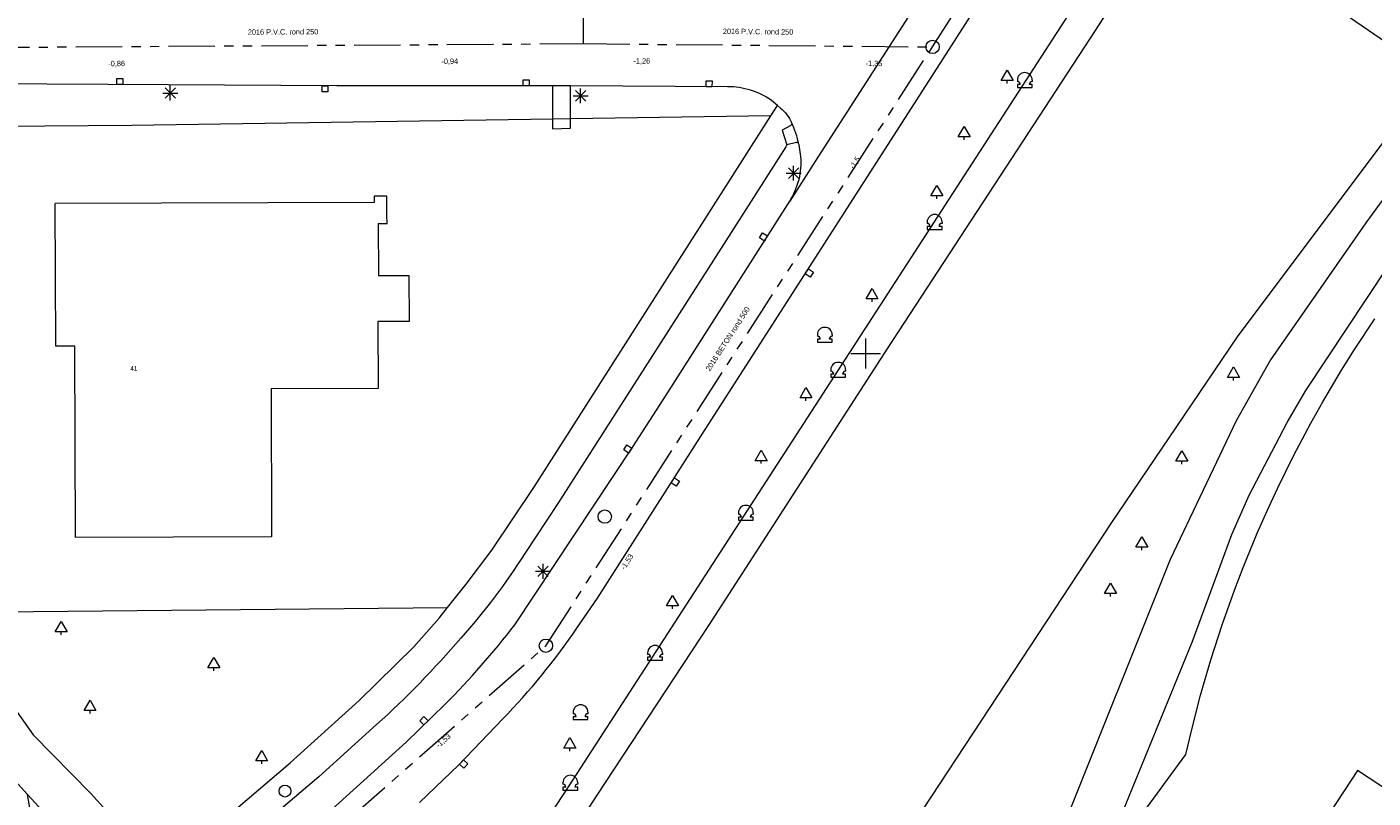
# Model space of a CAD drawing. Header units: millimetres. Extents: x 812 to 183790, y 13 to 580968.
# Tile 652 of 656: x 182742 to 182832, y 580831 to 580883. Entities that reach past the tile are written whole.
import ezdxf

# ---------------------------------------------------------------- set-up
doc = ezdxf.new("R2010")
doc.units = ezdxf.units.MM
doc.header["$LTSCALE"] = 5
for name, pattern in [('DGN2', [448.0004, 224.0002, -224.0002]), ('DGN3', [672.0006, 448.0004, -224.0002]), ('PHANTOM2', [1.25, 0.625, -0.125, 0.125, -0.125, 0.125, -0.125])]:
    doc.linetypes.add(name, pattern=pattern)
for name, color, linetype, lineweight in [('000 BOB begin', 252, 'Continuous', 13), ('000 BOB eind', 252, 'Continuous', 13), ('000 Specificaties_S', 252, 'Continuous', 13), ('046 GEMENGD STELSEL', 252, 'PHANTOM2', 0), ('beheer openbare ruimte groenbeheer', 252, 'Continuous', 9), ('beheer openbare ruimte wegbeheer', 252, 'Continuous', 9), ('boom', 252, 'Continuous', 9), ('brandkraan -put', 252, 'Continuous', 9), ('Hek overige scheiding', 252, 'Continuous', 9), ('hoofdgebouw', 252, 'Continuous', 9), ('huisnummerreeks BGT', 252, 'Continuous', 9), ('inspectie- rioolput', 252, 'Continuous', 9), ('kant verharding', 252, 'Continuous', 9), ('kant water', 252, 'Continuous', 9), ('kolk', 252, 'Continuous', 9), ('lichtmast', 252, 'Continuous', 9), ('maaiveld', 6, 'Continuous', 0), ('N-XX-AL-M', 7, 'Continuous', 0), ('sluitlijn', 252, 'DGN3', 9), ('verkeersbord', 252, 'Continuous', 9)]:
    doc.layers.add(name, color=color, linetype=linetype, lineweight=lineweight)
for name, color, linetype, lineweight, true_color in [('bolder', 7, 'Continuous', 0, 0xe17000), ('insteek', 4, 'DGN2', 0, 0x00ffff), ('walbescherming', 3, 'DGN3', 13, 0x00ff00)]:
    doc.layers.add(name, color=color, linetype=linetype, lineweight=lineweight, true_color=true_color)
doc.styles.add('Arial Narrow', font='Arial Narrow.shx')
doc.styles.add('NLCS-ISO-M200-T18', font='txt', dxfattribs={"height": 0.36})
doc.styles.add('Styledgn000', font='dgn000.shx')
doc.dimstyles.new('NLCS-M200-T18-PIJL_X_L2_H1', dxfattribs={"dimscale": 0.2, "dimtxt": 0.36, "dimasz": 2, "dimexe": 2, "dimexo": 1, "dimgap": 0.7, "dimtad": 1, "dimzin": 0, "dimdsep": 46, "dimtxsty": 'NLCS-ISO-M200-T18', "dimcen": 0, "dimdle": 2, "dimclrd": 256, "dimclre": 256, "dimclrt": 256, "dimadec": 1, "dimazin": 0, "dimtfac": 1, "dimtofl": 0, "dimtmove": 1, "dimatfit": 0, "dimfxl": 2, "dimfxlon": 1, "dimtfillclr": 254, "dimtolj": 1, "dimtzin": 0, "dimlwd": 18, "dimlwe": 18, "dimarcsym": 0})

# ---------------------------------------------------------------- blocks, each defined once
blk = doc.blocks.new('BOOM17')
at = {"layer": 'boom', "color": 251, "linetype": 'Continuous', "lineweight": 0, "true_color": 0x696969}
blk.add_line((0, -0.433), (0, -0.233), dxfattribs=at)
at = {"layer": 'boom', "color": 251, "linetype": 'Continuous', "lineweight": 0, "true_color": 0x696969, "flags": 128}
blk.add_lwpolyline([(-0.4, -0.233), (0, 0.467), (0.4, -0.233), (-0.4, -0.233)], dxfattribs=at)
blk = doc.blocks.new('RIOOLP27')
at = {"layer": 'inspectie- rioolput', "color": 251, "linetype": 'Continuous', "lineweight": 0, "true_color": 0x696969}
blk.add_circle((0, 0), 0.9, dxfattribs=at)
blk = doc.blocks.new('LANTP27')
at = {"layer": 'lichtmast', "color": 251, "linetype": 'Continuous', "lineweight": 0, "true_color": 0x696969}
for p, q in [((-0.5, 0), (0.5, 0.001)), ((0.354, -0.354), (-0.354, 0.354)), ((-0.354, -0.354), (0.354, 0.354)), ((0, -0.5), (0, 0.5))]:
    blk.add_line(p, q, dxfattribs=at)
blk = doc.blocks.new('SKOLK185')
at = {"layer": 'kolk', "color": 251, "linetype": 'Continuous', "lineweight": 0, "true_color": 0x696969, "flags": 128}
blk.add_lwpolyline([(0.427, -0.134), (0.149, -0.422), (-0.139, -0.144), (0.139, 0.144), (0.427, -0.134)], dxfattribs=at)
blk = doc.blocks.new('BOOM119')
at = {"layer": 'boom', "color": 251, "linetype": 'Continuous', "lineweight": 0, "true_color": 0x696969}
blk.add_line((0, -0.433), (0, -0.233), dxfattribs=at)
at = {"layer": 'boom', "color": 251, "linetype": 'Continuous', "lineweight": 0, "true_color": 0x696969, "flags": 128}
blk.add_lwpolyline([(-0.4, -0.233), (0, 0.467), (0.4, -0.233), (-0.4, -0.233)], dxfattribs=at)
blk = doc.blocks.new('BOLDER2')
at = {"layer": 'bolder', "color": 251, "linetype": 'Continuous', "lineweight": 0, "true_color": 0x696969}
for p, q in [((-0.5, 0), (-0.5, -0.1)), ((0.5, 0), (0.5, -0.1)), ((0.5, 0), (0.5, -0.1))]:
    blk.add_line(p, q, dxfattribs=at)
at = {"layer": 'bolder', "color": 251, "linetype": 'Continuous', "lineweight": 0, "true_color": 0x696969, "flags": 128}
blk.add_lwpolyline([(-0.3, -0.3), (-0.5, -0.3), (-0.5, -0.5), (0.5, -0.5), (0.5, -0.3), (0.3, -0.3)], dxfattribs=at)
at = {"layer": 'bolder', "color": 251, "linetype": 'Continuous', "lineweight": 0, "true_color": 0x696969}
for centre, radius, start, end in [((0, 0), 0.5, 0, 180), ((-0.5, -0.3), 0.2, 0, 90), ((0.5, -0.3), 0.2, 90, 180)]:
    blk.add_arc(centre, radius, start, end, dxfattribs=at)
blk = doc.blocks.new('BOLDER3')
at = {"layer": 'bolder', "color": 251, "linetype": 'Continuous', "lineweight": 0, "true_color": 0x696969}
for p, q in [((-0.5, 0), (-0.5, -0.1)), ((0.5, 0), (0.5, -0.1)), ((0.5, 0), (0.5, -0.1))]:
    blk.add_line(p, q, dxfattribs=at)
at = {"layer": 'bolder', "color": 251, "linetype": 'Continuous', "lineweight": 0, "true_color": 0x696969, "flags": 128}
blk.add_lwpolyline([(-0.3, -0.3), (-0.5, -0.3), (-0.5, -0.5), (0.5, -0.5), (0.5, -0.3), (0.3, -0.3)], dxfattribs=at)
at = {"layer": 'bolder', "color": 251, "linetype": 'Continuous', "lineweight": 0, "true_color": 0x696969}
for centre, radius, start, end in [((0, 0), 0.5, 0, 180), ((-0.5, -0.3), 0.2, 0, 90), ((0.5, -0.3), 0.2, 90, 180)]:
    blk.add_arc(centre, radius, start, end, dxfattribs=at)
blk = doc.blocks.new('SKOLK260')
at = {"layer": 'kolk', "color": 251, "linetype": 'Continuous', "lineweight": 0, "true_color": 0x696969, "flags": 128}
blk.add_lwpolyline([(0.445, -0.048), (0.229, -0.384), (-0.108, -0.168), (0.108, 0.168), (0.445, -0.048)], dxfattribs=at)
blk = doc.blocks.new('BOOM247')
at = {"layer": 'boom', "color": 251, "linetype": 'Continuous', "lineweight": 0, "true_color": 0x696969}
blk.add_line((0, -0.433), (0, -0.233), dxfattribs=at)
at = {"layer": 'boom', "color": 251, "linetype": 'Continuous', "lineweight": 0, "true_color": 0x696969, "flags": 128}
blk.add_lwpolyline([(-0.4, -0.233), (0, 0.467), (0.4, -0.233), (-0.4, -0.233)], dxfattribs=at)
blk = doc.blocks.new('SKOLK336')
at = {"layer": 'kolk', "color": 251, "linetype": 'Continuous', "lineweight": 0, "true_color": 0x696969, "flags": 128}
blk.add_lwpolyline([(-0.422, 0.147), (-0.135, 0.426), (0.143, 0.139), (-0.143, -0.139), (-0.422, 0.147)], dxfattribs=at)
blk = doc.blocks.new('BOOM291')
at = {"layer": 'boom', "color": 251, "linetype": 'Continuous', "lineweight": 0, "true_color": 0x696969}
blk.add_line((0, -0.433), (0, -0.233), dxfattribs=at)
at = {"layer": 'boom', "color": 251, "linetype": 'Continuous', "lineweight": 0, "true_color": 0x696969, "flags": 128}
blk.add_lwpolyline([(-0.4, -0.233), (0, 0.467), (0.4, -0.233), (-0.4, -0.233)], dxfattribs=at)
blk = doc.blocks.new('RIOOLP157')
at = {"layer": 'inspectie- rioolput', "color": 251, "linetype": 'Continuous', "lineweight": 0, "true_color": 0x696969}
blk.add_circle((0, 0), 0.9, dxfattribs=at)
blk = doc.blocks.new('BOOM306')
at = {"layer": 'boom', "color": 251, "linetype": 'Continuous', "lineweight": 0, "true_color": 0x696969}
blk.add_line((0, -0.433), (0, -0.233), dxfattribs=at)
at = {"layer": 'boom', "color": 251, "linetype": 'Continuous', "lineweight": 0, "true_color": 0x696969, "flags": 128}
blk.add_lwpolyline([(-0.4, -0.233), (0, 0.467), (0.4, -0.233), (-0.4, -0.233)], dxfattribs=at)
blk = doc.blocks.new('SKOLK486')
at = {"layer": 'kolk', "color": 251, "linetype": 'Continuous', "lineweight": 0, "true_color": 0x696969, "flags": 128}
blk.add_lwpolyline([(0.401, 0.198), (0.399, -0.202), (-0.001, -0.2), (0.001, 0.2), (0.401, 0.198)], dxfattribs=at)
blk = doc.blocks.new('BOLDER9')
at = {"layer": 'bolder', "color": 251, "linetype": 'Continuous', "lineweight": 0, "true_color": 0x696969}
for p, q in [((-0.5, 0), (-0.5, -0.1)), ((0.5, 0), (0.5, -0.1)), ((0.5, 0), (0.5, -0.1))]:
    blk.add_line(p, q, dxfattribs=at)
at = {"layer": 'bolder', "color": 251, "linetype": 'Continuous', "lineweight": 0, "true_color": 0x696969, "flags": 128}
blk.add_lwpolyline([(-0.3, -0.3), (-0.5, -0.3), (-0.5, -0.5), (0.5, -0.5), (0.5, -0.3), (0.3, -0.3)], dxfattribs=at)
at = {"layer": 'bolder', "color": 251, "linetype": 'Continuous', "lineweight": 0, "true_color": 0x696969}
for centre, radius, start, end in [((0, 0), 0.5, 0, 180), ((-0.5, -0.3), 0.2, 0, 90), ((0.5, -0.3), 0.2, 90, 180)]:
    blk.add_arc(centre, radius, start, end, dxfattribs=at)
blk = doc.blocks.new('BOOM365')
at = {"layer": 'boom', "color": 251, "linetype": 'Continuous', "lineweight": 0, "true_color": 0x696969}
blk.add_line((0, -0.433), (0, -0.233), dxfattribs=at)
at = {"layer": 'boom', "color": 251, "linetype": 'Continuous', "lineweight": 0, "true_color": 0x696969, "flags": 128}
blk.add_lwpolyline([(-0.4, -0.233), (0, 0.467), (0.4, -0.233), (-0.4, -0.233)], dxfattribs=at)
blk = doc.blocks.new('BOOM383')
at = {"layer": 'boom', "color": 251, "linetype": 'Continuous', "lineweight": 0, "true_color": 0x696969}
blk.add_line((0, -0.433), (0, -0.233), dxfattribs=at)
at = {"layer": 'boom', "color": 251, "linetype": 'Continuous', "lineweight": 0, "true_color": 0x696969, "flags": 128}
blk.add_lwpolyline([(-0.4, -0.233), (0, 0.467), (0.4, -0.233), (-0.4, -0.233)], dxfattribs=at)
blk = doc.blocks.new('SKOLK568')
at = {"layer": 'kolk', "color": 251, "linetype": 'Continuous', "lineweight": 0, "true_color": 0x696969, "flags": 128}
blk.add_lwpolyline([(-0.445, 0.047), (-0.229, 0.384), (0.108, 0.169), (-0.108, -0.169), (-0.445, 0.047)], dxfattribs=at)
blk = doc.blocks.new('BOLDER14')
at = {"layer": 'bolder', "color": 251, "linetype": 'Continuous', "lineweight": 0, "true_color": 0x696969}
for p, q in [((-0.5, 0), (-0.5, -0.1)), ((0.5, 0), (0.5, -0.1)), ((0.5, 0), (0.5, -0.1))]:
    blk.add_line(p, q, dxfattribs=at)
at = {"layer": 'bolder', "color": 251, "linetype": 'Continuous', "lineweight": 0, "true_color": 0x696969, "flags": 128}
blk.add_lwpolyline([(-0.3, -0.3), (-0.5, -0.3), (-0.5, -0.5), (0.5, -0.5), (0.5, -0.3), (0.3, -0.3)], dxfattribs=at)
at = {"layer": 'bolder', "color": 251, "linetype": 'Continuous', "lineweight": 0, "true_color": 0x696969}
for centre, radius, start, end in [((0, 0), 0.5, 0, 180), ((-0.5, -0.3), 0.2, 0, 90), ((0.5, -0.3), 0.2, 90, 180)]:
    blk.add_arc(centre, radius, start, end, dxfattribs=at)
blk = doc.blocks.new('RIOOLP220')
at = {"layer": 'inspectie- rioolput', "color": 251, "linetype": 'Continuous', "lineweight": 0, "true_color": 0x696969}
blk.add_circle((0, 0), 0.9, dxfattribs=at)
blk = doc.blocks.new('BOLDER17')
at = {"layer": 'bolder', "color": 251, "linetype": 'Continuous', "lineweight": 0, "true_color": 0x696969}
for p, q in [((-0.5, 0), (-0.5, -0.1)), ((0.5, 0), (0.5, -0.1)), ((0.5, 0), (0.5, -0.1))]:
    blk.add_line(p, q, dxfattribs=at)
at = {"layer": 'bolder', "color": 251, "linetype": 'Continuous', "lineweight": 0, "true_color": 0x696969, "flags": 128}
blk.add_lwpolyline([(-0.3, -0.3), (-0.5, -0.3), (-0.5, -0.5), (0.5, -0.5), (0.5, -0.3), (0.3, -0.3)], dxfattribs=at)
at = {"layer": 'bolder', "color": 251, "linetype": 'Continuous', "lineweight": 0, "true_color": 0x696969}
for centre, radius, start, end in [((0, 0), 0.5, 0, 180), ((-0.5, -0.3), 0.2, 0, 90), ((0.5, -0.3), 0.2, 90, 180)]:
    blk.add_arc(centre, radius, start, end, dxfattribs=at)
blk = doc.blocks.new('BOOM546')
at = {"layer": 'boom', "color": 251, "linetype": 'Continuous', "lineweight": 0, "true_color": 0x696969}
blk.add_line((0, -0.433), (0, -0.233), dxfattribs=at)
at = {"layer": 'boom', "color": 251, "linetype": 'Continuous', "lineweight": 0, "true_color": 0x696969, "flags": 128}
blk.add_lwpolyline([(-0.4, -0.233), (0, 0.467), (0.4, -0.233), (-0.4, -0.233)], dxfattribs=at)
blk = doc.blocks.new('LANTP362')
at = {"layer": 'lichtmast', "color": 251, "linetype": 'Continuous', "lineweight": 0, "true_color": 0x696969}
for p, q in [((-0.5, 0), (0.5, 0.001)), ((0.354, -0.354), (-0.354, 0.354)), ((-0.354, -0.354), (0.354, 0.354)), ((0, -0.5), (0, 0.5))]:
    blk.add_line(p, q, dxfattribs=at)
blk = doc.blocks.new('SKOLK809')
at = {"layer": 'kolk', "color": 251, "linetype": 'Continuous', "lineweight": 0, "true_color": 0x696969, "flags": 128}
blk.add_lwpolyline([(-0.444, 0.055), (-0.223, 0.388), (0.111, 0.167), (-0.111, -0.167), (-0.444, 0.055)], dxfattribs=at)
blk = doc.blocks.new('LANTP364')
at = {"layer": 'lichtmast', "color": 251, "linetype": 'Continuous', "lineweight": 0, "true_color": 0x696969}
for p, q in [((-0.5, 0), (0.5, 0.001)), ((0.354, -0.354), (-0.354, 0.354)), ((-0.354, -0.354), (0.354, 0.354)), ((0, -0.5), (0, 0.5))]:
    blk.add_line(p, q, dxfattribs=at)
blk = doc.blocks.new('LANTP394')
at = {"layer": 'lichtmast', "color": 251, "linetype": 'Continuous', "lineweight": 0, "true_color": 0x696969}
for p, q in [((-0.5, 0), (0.5, 0.001)), ((0.354, -0.354), (-0.354, 0.354)), ((-0.354, -0.354), (0.354, 0.354)), ((0, -0.5), (0, 0.5))]:
    blk.add_line(p, q, dxfattribs=at)
blk = doc.blocks.new('BOLDER20')
at = {"layer": 'bolder', "color": 251, "linetype": 'Continuous', "lineweight": 0, "true_color": 0x696969}
for p, q in [((-0.5, 0), (-0.5, -0.1)), ((0.5, 0), (0.5, -0.1)), ((0.5, 0), (0.5, -0.1))]:
    blk.add_line(p, q, dxfattribs=at)
at = {"layer": 'bolder', "color": 251, "linetype": 'Continuous', "lineweight": 0, "true_color": 0x696969, "flags": 128}
blk.add_lwpolyline([(-0.3, -0.3), (-0.5, -0.3), (-0.5, -0.5), (0.5, -0.5), (0.5, -0.3), (0.3, -0.3)], dxfattribs=at)
at = {"layer": 'bolder', "color": 251, "linetype": 'Continuous', "lineweight": 0, "true_color": 0x696969}
for centre, radius, start, end in [((0, 0), 0.5, 0, 180), ((-0.5, -0.3), 0.2, 0, 90), ((0.5, -0.3), 0.2, 90, 180)]:
    blk.add_arc(centre, radius, start, end, dxfattribs=at)
blk = doc.blocks.new('VERKB9')
at = {"layer": 'verkeersbord', "color": 251, "linetype": 'Continuous', "lineweight": 0, "true_color": 0x696969}
for p, q in [((0, 1), (0, -1)), ((-1, 0), (1, 0))]:
    blk.add_line(p, q, dxfattribs=at)
blk = doc.blocks.new('BOLDER25')
at = {"layer": 'bolder', "color": 251, "linetype": 'Continuous', "lineweight": 0, "true_color": 0x696969}
for p, q in [((-0.5, 0), (-0.5, -0.1)), ((0.5, 0), (0.5, -0.1)), ((0.5, 0), (0.5, -0.1))]:
    blk.add_line(p, q, dxfattribs=at)
at = {"layer": 'bolder', "color": 251, "linetype": 'Continuous', "lineweight": 0, "true_color": 0x696969, "flags": 128}
blk.add_lwpolyline([(-0.3, -0.3), (-0.5, -0.3), (-0.5, -0.5), (0.5, -0.5), (0.5, -0.3), (0.3, -0.3)], dxfattribs=at)
at = {"layer": 'bolder', "color": 251, "linetype": 'Continuous', "lineweight": 0, "true_color": 0x696969}
for centre, radius, start, end in [((0, 0), 0.5, 0, 180), ((-0.5, -0.3), 0.2, 0, 90), ((0.5, -0.3), 0.2, 90, 180)]:
    blk.add_arc(centre, radius, start, end, dxfattribs=at)
blk = doc.blocks.new('BOOM740')
at = {"layer": 'boom', "color": 251, "linetype": 'Continuous', "lineweight": 0, "true_color": 0x696969}
blk.add_line((0, -0.433), (0, -0.233), dxfattribs=at)
at = {"layer": 'boom', "color": 251, "linetype": 'Continuous', "lineweight": 0, "true_color": 0x696969, "flags": 128}
blk.add_lwpolyline([(-0.4, -0.233), (0, 0.467), (0.4, -0.233), (-0.4, -0.233)], dxfattribs=at)
blk = doc.blocks.new('BOLDER30')
at = {"layer": 'bolder', "color": 251, "linetype": 'Continuous', "lineweight": 0, "true_color": 0x696969}
for p, q in [((-0.5, 0), (-0.5, -0.1)), ((0.5, 0), (0.5, -0.1)), ((0.5, 0), (0.5, -0.1))]:
    blk.add_line(p, q, dxfattribs=at)
at = {"layer": 'bolder', "color": 251, "linetype": 'Continuous', "lineweight": 0, "true_color": 0x696969, "flags": 128}
blk.add_lwpolyline([(-0.3, -0.3), (-0.5, -0.3), (-0.5, -0.5), (0.5, -0.5), (0.5, -0.3), (0.3, -0.3)], dxfattribs=at)
at = {"layer": 'bolder', "color": 251, "linetype": 'Continuous', "lineweight": 0, "true_color": 0x696969}
for centre, radius, start, end in [((0, 0), 0.5, 0, 180), ((-0.5, -0.3), 0.2, 0, 90), ((0.5, -0.3), 0.2, 90, 180)]:
    blk.add_arc(centre, radius, start, end, dxfattribs=at)
blk = doc.blocks.new('BRANDK54')
at = {"layer": 'brandkraan -put', "color": 251, "linetype": 'Continuous', "lineweight": 0, "true_color": 0x696969}
blk.add_circle((0, 0), 0.4, dxfattribs=at)
blk = doc.blocks.new('BOOM768')
at = {"layer": 'boom', "color": 251, "linetype": 'Continuous', "lineweight": 0, "true_color": 0x696969}
blk.add_line((0, -0.433), (0, -0.233), dxfattribs=at)
at = {"layer": 'boom', "color": 251, "linetype": 'Continuous', "lineweight": 0, "true_color": 0x696969, "flags": 128}
blk.add_lwpolyline([(-0.4, -0.233), (0, 0.467), (0.4, -0.233), (-0.4, -0.233)], dxfattribs=at)
blk = doc.blocks.new('BOOM789')
at = {"layer": 'boom', "color": 251, "linetype": 'Continuous', "lineweight": 0, "true_color": 0x696969}
blk.add_line((0, -0.433), (0, -0.233), dxfattribs=at)
at = {"layer": 'boom', "color": 251, "linetype": 'Continuous', "lineweight": 0, "true_color": 0x696969, "flags": 128}
blk.add_lwpolyline([(-0.4, -0.233), (0, 0.467), (0.4, -0.233), (-0.4, -0.233)], dxfattribs=at)
blk = doc.blocks.new('SKOLK1146')
at = {"layer": 'kolk', "color": 251, "linetype": 'Continuous', "lineweight": 0, "true_color": 0x696969, "flags": 128}
blk.add_lwpolyline([(0.4, 0.2), (0.4, -0.2), (0, -0.2), (0, 0.2), (0.4, 0.2)], dxfattribs=at)
blk = doc.blocks.new('BOOM920')
at = {"layer": 'boom', "color": 251, "linetype": 'Continuous', "lineweight": 0, "true_color": 0x696969}
blk.add_line((0, -0.433), (0, -0.233), dxfattribs=at)
at = {"layer": 'boom', "color": 251, "linetype": 'Continuous', "lineweight": 0, "true_color": 0x696969, "flags": 128}
blk.add_lwpolyline([(-0.4, -0.233), (0, 0.467), (0.4, -0.233), (-0.4, -0.233)], dxfattribs=at)
blk = doc.blocks.new('SKOLK1309')
at = {"layer": 'kolk', "color": 251, "linetype": 'Continuous', "lineweight": 0, "true_color": 0x696969, "flags": 128}
blk.add_lwpolyline([(0.4, 0.2), (0.4, -0.2), (0, -0.2), (0, 0.2), (0.4, 0.2)], dxfattribs=at)
blk = doc.blocks.new('SKOLK1310')
at = {"layer": 'kolk', "color": 251, "linetype": 'Continuous', "lineweight": 0, "true_color": 0x696969, "flags": 128}
blk.add_lwpolyline([(0.2, -0.4), (-0.2, -0.4), (-0.2, 0), (0.2, 0), (0.2, -0.4)], dxfattribs=at)
blk = doc.blocks.new('SKOLK1315')
at = {"layer": 'kolk', "color": 251, "linetype": 'Continuous', "lineweight": 0, "true_color": 0x696969, "flags": 128}
blk.add_lwpolyline([(0.445, -0.047), (0.229, -0.384), (-0.108, -0.168), (0.108, 0.168), (0.445, -0.047)], dxfattribs=at)
blk = doc.blocks.new('BOOM1314')
at = {"layer": 'boom', "color": 251, "linetype": 'Continuous', "lineweight": 0, "true_color": 0x696969}
blk.add_line((0, -0.433), (0, -0.233), dxfattribs=at)
at = {"layer": 'boom', "color": 251, "linetype": 'Continuous', "lineweight": 0, "true_color": 0x696969, "flags": 128}
blk.add_lwpolyline([(-0.4, -0.233), (0, 0.467), (0.4, -0.233), (-0.4, -0.233)], dxfattribs=at)
blk = doc.blocks.new('BOOM2748')
at = {"layer": 'boom', "color": 251, "linetype": 'Continuous', "lineweight": 0, "true_color": 0x696969}
blk.add_line((0, -0.433), (0, -0.233), dxfattribs=at)
at = {"layer": 'boom', "color": 251, "linetype": 'Continuous', "lineweight": 0, "true_color": 0x696969, "flags": 128}
blk.add_lwpolyline([(-0.4, -0.233), (0, 0.467), (0.4, -0.233), (-0.4, -0.233)], dxfattribs=at)
blk = doc.blocks.new('BOOM2749')
at = {"layer": 'boom', "color": 251, "linetype": 'Continuous', "lineweight": 0, "true_color": 0x696969}
blk.add_line((0, -0.433), (0, -0.233), dxfattribs=at)
at = {"layer": 'boom', "color": 251, "linetype": 'Continuous', "lineweight": 0, "true_color": 0x696969, "flags": 128}
blk.add_lwpolyline([(-0.4, -0.233), (0, 0.467), (0.4, -0.233), (-0.4, -0.233)], dxfattribs=at)
blk = doc.blocks.new('BOOM3446')
at = {"layer": 'boom', "color": 251, "linetype": 'Continuous', "lineweight": 0, "true_color": 0x696969}
blk.add_line((0, -0.433), (0, -0.233), dxfattribs=at)
at = {"layer": 'boom', "color": 251, "linetype": 'Continuous', "lineweight": 0, "true_color": 0x696969, "flags": 128}
blk.add_lwpolyline([(-0.4, -0.233), (0, 0.467), (0.4, -0.233), (-0.4, -0.233)], dxfattribs=at)
blk = doc.blocks.new('*D6764')
at = {"layer": 'Defpoints', "color": 0, "transparency": 16777216}
for p in [(182773.683, 580878.879), (182746.669, 580782.597)]:
    blk.add_point(p, dxfattribs=at)
at = {"layer": 'N-XX-AL-M', "linetype": 'Continuous', "lineweight": 18, "transparency": 16777216}
blk.add_line((182747.64, 580786.057), (182746.778, 580782.982), dxfattribs=at)
at = {"layer": 'N-XX-AL-M', "transparency": 16777216}
blk.add_solid([(182746.713, 580783), (182746.842, 580782.964), (182746.669, 580782.597)], dxfattribs=at)
at = {"layer": 'N-XX-AL-M', "transparency": 16777216, "insert": (182747.09, 580785.281), "char_height": 0.36, "attachment_point": 5, "rotation": 74.32743, "style": 'NLCS-ISO-M200-T18'}
blk.add_mtext('\\A1;R100.00', dxfattribs=at)

msp = doc.modelspace()

# ---------------------------------------------------------------- linework, layer by layer
at = {"layer": '046 GEMENGD STELSEL', "flags": 128}
for points in [[(182802.526, 580881.622), (182830.917, 580925.967)], [(182779.011, 580881.841), (182778.996, 580905.04)], [(182738.574, 580881.589), (182779.011, 580881.841)], [(182776.492, 580841.325), (182802.526, 580881.622)], [(182779.011, 580881.841), (182802.526, 580881.622)], [(182744.513, 580813.193), (182776.492, 580841.325)]]:
    msp.add_lwpolyline(points, dxfattribs=at)
at = {"layer": 'beheer openbare ruimte groenbeheer', "color": 251, "lineweight": 0, "true_color": 0x696969, "flags": 128}
msp.add_lwpolyline([(182813.541, 580825.772), (182819.586, 580833.997), (182819.962, 580835.603), (182820.584, 580837.997), (182821.276, 580840.372), (182822.037, 580842.726), (182822.865, 580845.057), (182823.455, 580846.597), (182824.396, 580848.886), (182825.06, 580850.395), (182825.753, 580851.892), (182826.847, 580854.111), (182828.005, 580856.297), (182828.812, 580857.735), (182830.075, 580859.863), (182830.951, 580861.26), (182832.315, 580863.324)], dxfattribs=at)
at = {"layer": 'beheer openbare ruimte groenbeheer', "color": 251, "lineweight": 0, "true_color": 0x696969}
for points in [[(182741.567, 580831.307), (182741.566, 580831.312)], [(182742.829, 580824.146), (182741.567, 580831.307)]]:
    msp.add_lwpolyline(points, dxfattribs=at)
at = {"layer": 'beheer openbare ruimte wegbeheer', "color": 251, "lineweight": 0, "true_color": 0x696969, "flags": 128}
msp.add_lwpolyline([(182801.542, 580884.695), (182801.563, 580884.675), (182794.81, 580874.208), (182792.918, 580871.236)], dxfattribs=at)
at = {"layer": 'Hek overige scheiding', "color": 251, "lineweight": 0, "true_color": 0x696969}
for points in [[(182791.634, 580876.988), (182778.145, 580876.784)], [(182778.145, 580876.784), (182776.936, 580876.766)], [(182739.63, 580843.592), (182769.863, 580843.888)]]:
    msp.add_lwpolyline(points, dxfattribs=at)
at = {"layer": 'Hek overige scheiding', "color": 251, "lineweight": 0, "true_color": 0x696969, "flags": 128}
msp.add_lwpolyline([(182776.936, 580876.766), (182748.591, 580876.337), (182739.801, 580876.267)], dxfattribs=at)
at = {"layer": 'hoofdgebouw', "color": 251, "lineweight": 0, "true_color": 0x696969, "flags": 128}
for points in [[(182765.784, 580870.321), (182765.78, 580871.576), (182764.909, 580871.573), (182764.91, 580871.152), (182743.437, 580871.075)], [(182765.183, 580858.641), (182757.978, 580858.615), (182758.014, 580848.655), (182744.815, 580848.607), (182744.769, 580861.493), (182743.471, 580861.489), (182743.437, 580871.075)], [(182765.192, 580869.747), (182765.204, 580866.239), (182767.258, 580866.247), (182767.27, 580863.144), (182765.166, 580863.137), (182765.183, 580858.641)], [(182765.192, 580869.747), (182765.786, 580869.749), (182765.784, 580870.321)], [(182844.444, 580824.205), (182831.142, 580832.934), (182818.778, 580814.087), (182843.752, 580797.706)]]:
    msp.add_lwpolyline(points, dxfattribs=at)
at = {"layer": 'insteek', "color": 251, "lineweight": 0, "true_color": 0x696969}
for points in [[(182814.464, 580888.11), (182796.392, 580860.218)], [(182796.392, 580860.218), (182777.783, 580831.51)], [(182777.783, 580831.51), (182767.196, 580815.504)]]:
    msp.add_lwpolyline(points, dxfattribs=at)
at = {"layer": 'kant verharding', "color": 251, "lineweight": 0, "true_color": 0x696969, "flags": 128}
for points in [[(182767.979, 580830.778), (182770.62, 580833.315), (182773.59, 580836.39, 0.039905), (182778.576, 580842.494), (182779.972, 580844.529), (182787.064, 580855.616), (182803.803, 580881.699), (182813.934, 580897.511), (182819.185, 580905.684), (182835.432, 580931.003), (182848.335, 580951.108), (182857.94, 580966.07)], [(182913.296, 580948.429), (182910.324, 580948.187, 0.122725), (182885.808, 580938.11, 0.051335), (182862.949, 580912.073, -0.037871), (182855.299, 580900.133), (182852.821, 580896.954), (182848.958, 580891.85), (182838.119, 580878.192), (182833.733, 580872.538), (182831.723, 580869.793), (182825.288, 580860.558), (182822.972, 580856.463), (182818.539, 580847.122), (182811.316, 580829.128), (182800.398, 580802.449)], [(182803.596, 580801.142), (182805.813, 580806.651), (182811.9, 580821.774), (182813.541, 580825.772), (182820.021, 580841.562), (182822.697, 580848.809), (182823.857, 580851.457), (182826.425, 580856.351), (182827.682, 580858.499), (182834.572, 580868.883), (182836.43, 580871.127), (182837.838, 580873.024), (182839.727, 580875.357), (182846.831, 580884.101), (182852.105, 580890.775), (182856.889, 580896.66, 0.038512), (182863.671, 580907.043, -0.053158), (182870.579, 580917.061, -0.04875), (182889.874, 580937.459, -0.091856), (182911.256, 580945.317), (182913.276, 580945.373)], [(182735.952, 580807.254), (182736.464, 580808.267), (182738.771, 580812.444), (182740.392, 580815.137, -0.007095), (182740.862, 580815.876, -0.028262), (182742.89, 580818.62, -0.022574), (182744.718, 580820.631, -0.005752), (182748.225, 580824.086), (182747.626, 580824.806), (182746.293, 580826.174), (182741.566, 580831.312), (182740.34, 580832.683), (182737.947, 580835.493), (182737.006, 580838.249), (182736.662, 580840.351), (182736.802, 580852.26), (182736.754, 580856.135), (182736.748, 580856.66), (182736.616, 580878.416), (182734.396, 580882.465), (182727.848, 580882.413), (182727.842, 580880.517)], [(182792.076, 580877.683), (182791.676, 580878.018, 0.082004), (182790.278, 580878.71, 0.070715), (182788.722, 580878.943), (182778.148, 580879.002)], [(182740.605, 580837.235), (182741.95, 580835.329), (182745.84, 580831.37), (182749.002, 580827.873), (182750.602, 580826.138), (182752.833, 580828.011), (182754.999, 580829.811), (182759.255, 580833.435), (182763.918, 580837.63), (182767.587, 580841.252), (182769.29, 580843.174), (182769.863, 580843.888), (182771.122, 580845.458), (182772.845, 580847.75), (182775.716, 580852.043), (182787.147, 580869.941), (182791.634, 580876.988), (182792.076, 580877.683), (182792.291, 580877.503, -0.114977), (182793.04, 580876.529)], [(182761.838, 580830.094), (182767.086, 580834.841), (182769.709, 580837.39, 0.032953), (182774.391, 580842.735), (182782.34, 580854.71), (182784.377, 580857.871), (182792.918, 580871.236, 0.065187), (182793.538, 580872.706, 0.075677), (182793.667, 580874.249), (182793.536, 580875.027), (182793.525, 580875.08, 0.055462), (182793.04, 580876.529, -0.32222), (182792.976, 580876.334), (182792.393, 580876.018), (182792.705, 580875.027), (182792.644, 580874.897), (182787.776, 580867.261), (182777.283, 580850.883), (182775.058, 580847.53, -0.043743), (182770.753, 580841.837, -0.032608), (182765.08, 580836.009), (182761.191, 580832.499), (182754.787, 580827.064)], [(182793.525, 580875.08, 0.324918), (182793.357, 580875.188), (182792.705, 580875.027)]]:
    msp.add_lwpolyline(points, format="xyb", dxfattribs=at)
for points in [[(182778.145, 580876.157), (182778.145, 580876.784), (182778.148, 580879.002), (182776.928, 580879.012), (182762.414, 580879.01), (182751.065, 580879.074), (182738.754, 580879.141)], [(182776.928, 580879.012), (182776.936, 580876.766), (182776.939, 580876.108)]]:
    msp.add_lwpolyline(points, dxfattribs=at)
at = {"layer": 'kant water', "color": 251, "lineweight": 0, "true_color": 0x696969, "flags": 128}
msp.add_lwpolyline([(182761.912, 580803.542), (182768.041, 580812.871), (182777.648, 580827.749), (182779.95, 580831.254)], dxfattribs=at)
at = {"layer": 'maaiveld', "color": 251, "lineweight": 0, "true_color": 0x696969, "flags": 128}
for points in [[(182779.95, 580831.254), (182787.454, 580842.676), (182799.523, 580861.349), (182813.504, 580882.716), (182819.113, 580891.51)], [(182836.248, 580879.75), (182834.701, 580877.638), (182823.091, 580862.168), (182819.421, 580856.776), (182814.544, 580849.537), (182806.347, 580837.107), (182797.396, 580823.528), (182791.16, 580813.842), (182779.79, 580795.017)], [(182836.248, 580879.75), (182834.701, 580877.638), (182823.091, 580862.168), (182819.421, 580856.776), (182814.544, 580849.537), (182806.347, 580837.107), (182797.396, 580823.528), (182791.16, 580813.842), (182779.79, 580795.017)]]:
    msp.add_lwpolyline(points, dxfattribs=at)
at = {"layer": 'maaiveld', "color": 251, "lineweight": 0, "true_color": 0x696969}
msp.add_lwpolyline([(182836.248, 580879.75), (182819.113, 580891.51)], dxfattribs=at)
msp.add_lwpolyline([(182836.248, 580879.75), (182819.113, 580891.51)], dxfattribs=at)
at = {"layer": 'sluitlijn', "color": 251, "lineweight": 0, "true_color": 0x696969}
msp.add_lwpolyline([(182776.939, 580876.108), (182778.145, 580876.157)], dxfattribs=at)
at = {"layer": 'walbescherming', "color": 251, "lineweight": 0, "true_color": 0x696969, "flags": 128}
msp.add_lwpolyline([(182779.95, 580831.254), (182787.454, 580842.676), (182799.523, 580861.349), (182813.504, 580882.716), (182833.723, 580914.419), (182855.249, 580948.07), (182867.619, 580966.441)], dxfattribs=at)

# ---------------------------------------------------------------- block references
at = {"linetype": 'Continuous', "lineweight": 0, "xscale": 0.5, "yscale": 0.5}
for name, p in [('RIOOLP157', (182802.528, 580881.621)), ('RIOOLP27', (182780.45, 580850.01)), ('RIOOLP220', (182776.487, 580841.324))]:
    msp.add_blockref(name, p, dxfattribs=at)
at = {"color": 251, "linetype": 'Continuous', "lineweight": 0, "true_color": 0x696969}
for name, p in [('BOOM365', (182807.56, 580879.597)), ('BOLDER9', (182808.74, 580879.392)), ('SKOLK1309', (182747.585, 580879.292)), ('LANTP362', (182751.189, 580878.519)), ('SKOLK1310', (182761.61, 580878.994)), ('SKOLK1146', (182774.951, 580879.212)), ('LANTP394', (182778.824, 580878.333)), ('SKOLK486', (182787.275, 580879.147)), ('BOOM247', (182804.662, 580875.794)), ('LANTP364', (182793.17, 580873.128)), ('BOOM383', (182802.812, 580871.824)), ('BOLDER3', (182802.667, 580869.844)), ('SKOLK568', (182791.315, 580868.728)), ('SKOLK260', (182794.062, 580866.521)), ('BOOM291', (182798.455, 580864.907)), ('BOLDER17', (182795.271, 580862.249)), ('VERKB9', (182798.017, 580860.989)), ('BOLDER30', (182796.173, 580859.892)), ('BOOM3446', (182822.805, 580859.614)), ('BOOM920', (182794.005, 580858.235)), ('SKOLK809', (182782.172, 580854.457)), ('BOOM768', (182790.984, 580854.008)), ('BOOM2749', (182819.317, 580853.975)), ('SKOLK1315', (182785.04, 580852.453)), ('BOLDER2', (182789.955, 580850.269)), ('BOOM2748', (182816.623, 580848.184)), ('LANTP27', (182776.292, 580846.33)), ('BOOM1314', (182814.514, 580845.074)), ('BOOM740', (182785.02, 580844.233)), ('BOOM789', (182743.84, 580842.493)), ('BOLDER25', (182783.838, 580840.842)), ('BOOM119', (182754.12, 580840.057)), ('BOOM546', (182745.781, 580837.19)), ('BOLDER20', (182778.822, 580836.846)), ('SKOLK336', (182768.411, 580836.129)), ('BOOM306', (182778.102, 580834.669)), ('BOOM17', (182757.346, 580833.802)), ('SKOLK185', (182770.804, 580833.505)), ('BOLDER14', (182778.133, 580832.1)), ('BRANDK54', (182758.914, 580831.536))]:
    msp.add_blockref(name, p, dxfattribs=at)

# ---------------------------------------------------------------- texts
at = {"layer": '000 BOB begin', "char_height": 0.36, "attachment_point": 5, "line_spacing_factor": 0.6, "style": 'Arial Narrow'}
for s, insert, rotation in [('-0,86', (182747.576, 580880.473), 0.57296), ('-1,26', (182782.948, 580880.647), 359.42704), ('-1,53', (182781.973, 580846.954), 57.29578)]:
    msp.add_mtext(s, dxfattribs=dict(at, insert=insert, rotation=rotation))
at = {"layer": '000 BOB eind', "char_height": 0.36, "attachment_point": 5, "line_spacing_factor": 0.6, "style": 'Arial Narrow'}
for s, insert, rotation in [('-0,94', (182770.012, 580880.625), 0.57296), ('-1,35', (182798.585, 580880.482), 359.42704), ('-1,5', (182797.325, 580873.812), 57.29578), ('-1,53', (182769.595, 580834.916), 41.25296)]:
    msp.add_mtext(s, dxfattribs=dict(at, insert=insert, rotation=rotation))
at = {"layer": '000 Specificaties_S', "char_height": 0.36, "attachment_point": 5, "line_spacing_factor": 0.6, "style": 'Arial Narrow'}
for s, insert, rotation in [('2016 P.V.C. rond 250', (182758.783, 580882.632), 0.35657), ('2016 P.V.C. rond 250', (182790.778, 580882.648), 359.46537), ('2016 BETON rond 500', (182788.738, 580861.968), 57.13468)]:
    msp.add_mtext(s, dxfattribs=dict(at, insert=insert, rotation=rotation))
at = {"layer": 'huisnummerreeks BGT', "color": 251, "linetype": 'Continuous', "lineweight": 0, "true_color": 0x696969, "insert": (182748.729, 580859.988), "char_height": 0.3, "attachment_point": 5, "rotation": 0.2, "line_spacing_factor": 0.8, "style": 'Styledgn000'}
msp.add_mtext('{\\C251;41}', dxfattribs=at)

# ---------------------------------------------------------------- dimensions: what is measured, and where the dimension line sits
at = {"layer": 'N-XX-AL-M'}
dim = msp.add_radius_dim(center=(182773.683, 580878.879), mpoint=(182746.669, 580782.597), dimstyle='NLCS-M200-T18-PIJL_X_L2_H1', dxfattribs=at)
dim.commit()
dim.dimension.update_dxf_attribs({"geometry": '*D6764', "text_midpoint": (182747.398, 580785.194), "dimtype": 164})

doc.saveas('drawing.dxf')
